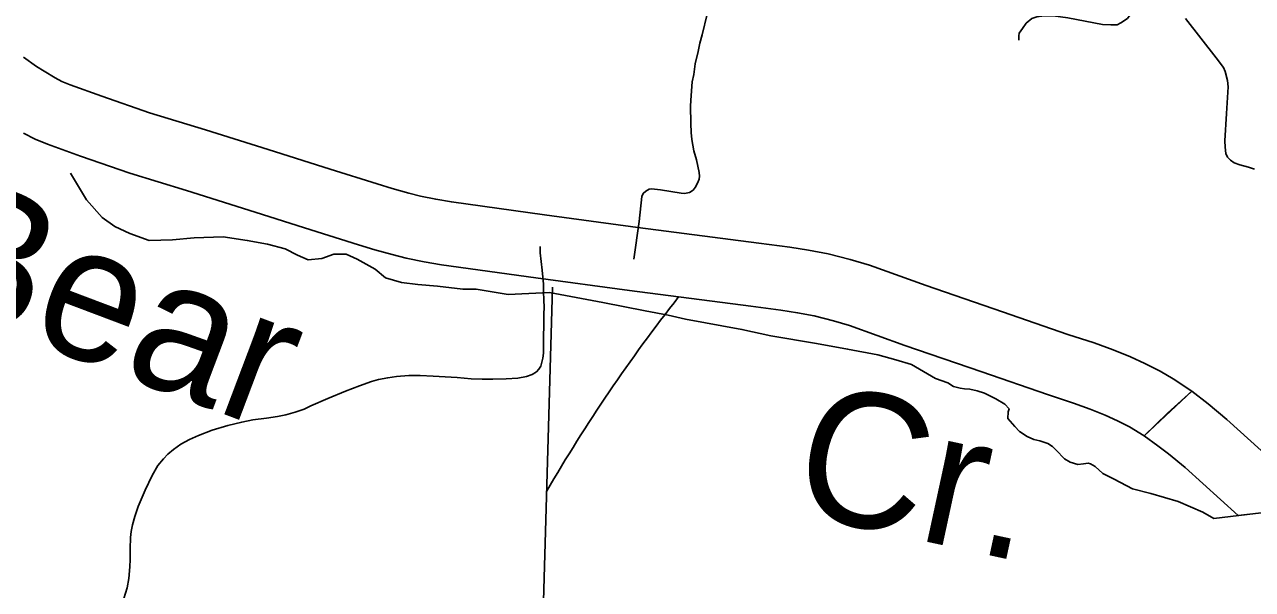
# Model space of a CAD drawing. Extents: x 653372 to 905732, y 627442 to 787275.
# Drawn here: x 707761 to 712584, y 734048 to 736268 of the extents above; entities that cross this region are included whole.
import ezdxf

# ---------------------------------------------------------------- set-up
doc = ezdxf.new("R2010")
doc.units = 0
for name, color, linetype in [('10', 7, 'Continuous'), ('31', 7, 'Continuous'), ('32', 7, 'Continuous'), ('35', 7, 'Continuous'), ('46', 7, 'Continuous'), ('6', 7, 'Continuous'), ('63', 7, 'Continuous')]:
    doc.layers.add(name, color=color, linetype=linetype)

msp = doc.modelspace()

# ---------------------------------------------------------------- linework, layer by layer
at = {"layer": '10'}
for points in [[(707757, 736139.9), (707807.3, 736103.8), (707837.2, 736085.6), (707880.5, 736059.1), (707907.1, 736045.1), (707940.2, 736031.8), (708064.9, 735986.6), (708251.4, 735921.7), (708471.3, 735854.6), (708717.3, 735777.4), (708960.8, 735699.8), (709145.5, 735641.9), (709205.4, 735623.8), (709269.7, 735606.2), (709315.9, 735594), (709376.2, 735582), (709437.7, 735571.4), (709802.8, 735520.2), (710170.3, 735470.3), (710645.4, 735409.1), (710766.7, 735393.5), (710839.9, 735382.3), (710916.9, 735367.3), (711004, 735345.4), (711079.6, 735322.9), (711301.8, 735243.4), (711602.4, 735139.6), (711859, 735050.7), (711961.9, 735017), (712036.9, 734990.4), (712105.5, 734961.8), (712161.6, 734936.3), (712221.1, 734906.1), (712272, 734875.8), (712346, 734827.5)], [(712346, 734827.5), (712250.4, 734740.6), (712158.6, 734652.4), (712100.6, 734686.9), (712053.3, 734710.9), (712005.6, 734732.6), (711947, 734757), (711881.1, 734780.4), (711779.2, 734813.8), (711520.7, 734903.3), (711218.9, 735007.5), (711001.7, 735085.3), (710937.8, 735104.3), (710862.6, 735123.2), (710797.1, 735135.9), (710731.9, 735145.9), (710613.4, 735161.2), (710137.5, 735222.5), (709768.7, 735272.6), (709399, 735324.3), (709330.6, 735336.2), (709259.5, 735350.3), (709204.8, 735364.8), (709136.3, 735383.5), (709071.9, 735403), (708885.4, 735461.4), (708641.9, 735539.1), (708397.4, 735615.8), (708173.9, 735684), (707981.2, 735751), (707851, 735798.2), (707802, 735817.9), (707756.9, 735841.6)], [(712346, 734827.5), (712158.6, 734652.4), (712212.5, 734612.5), (712254.5, 734581.3), (712319.4, 734527.1), (712528.1, 734338.5)], [(712528.1, 734338.5), (712641.2, 734352.4), (712874.2, 734362.7), (712483.4, 734715.8), (712409.4, 734777.6), (712346, 734827.5)]]:
    msp.add_lwpolyline(points, dxfattribs=at)
at = {"layer": '31'}
for points in [[(710153.9, 735346.4), (710174.3, 735494.5), (710185.2, 735592), (710190.6, 735604.8), (710200.8, 735613.5), (710214, 735621.1), (710224, 735622.8), (710258.8, 735618.8), (710340.3, 735605.3), (710353.2, 735604.9), (710373.3, 735608.3), (710386.5, 735616.9), (710394.8, 735627.7), (710404.3, 735645.3), (710410.8, 735661.1), (710412.1, 735673.1), (710410.6, 735687.1), (710399.5, 735737.2), (710390.2, 735771.5), (710381.5, 735816.7), (710379.3, 735843.7), (710377.4, 735879.7), (710376.5, 735948.6), (710379.8, 735990.2), (710383.3, 736043), (710389.2, 736072.7), (710395.4, 736113.5), (710406.9, 736163), (710412.9, 736195.8), (710421.8, 736227.5), (710442.2, 736308.7)], [(712321.4, 736292.2), (712441, 736137.1), (712470.2, 736099), (712476.5, 736083.4), (712485.9, 736048.2), (712488.4, 736024.1), (712481.6, 735919)], [(712481.6, 735919), (712474.9, 735811.2), (712476.2, 735786.6), (712479.6, 735762), (712486.3, 735747.4), (712497.2, 735734.8), (712512.7, 735724.6), (712534, 735717.3), (712568.5, 735708.1), (712591.3, 735700.3)]]:
    msp.add_lwpolyline(points, dxfattribs=at)
at = {"layer": '32'}
msp.add_lwpolyline([(708151.2, 734012), (708163.3, 734054.8), (708170.4, 734091.8), (708174.1, 734137.3), (708175, 734166), (708175.1, 734208), (708176.4, 734252.3), (708179.5, 734276.2), (708185.1, 734302.4), (708194.4, 734334.5), (708207.6, 734373.7), (708234.1, 734437.7), (708261.6, 734496.2), (708283.8, 734535.1), (708306.8, 734562), (708323.5, 734580.1), (708345.6, 734598.4), (708374.4, 734619.1), (708408.6, 734637.8), (708444.4, 734653), (708497.2, 734673.6), (708559.8, 734692.1), (708614.1, 734706), (708656.9, 734714.3), (708711.7, 734721.7), (708754.5, 734728.2), (708787.1, 734735), (708823.3, 734744.7), (708859, 734756.8), (708885.2, 734769.2), (708952.6, 734798.4), (709021.8, 734828.1), (709075.8, 734848.7), (709123.1, 734865.3), (709150.9, 734872.8), (709187.7, 734880.1), (709221.4, 734885.7), (709269.7, 734889), (709315.3, 734889.5), (709366.1, 734886.1), (709460.1, 734880.9), (709515.7, 734876.2), (709558.8, 734874.4), (709600.8, 734874.9), (709653, 734876.3), (709698.2, 734878.6), (709732.6, 734884.7), (709754.4, 734893.1), (709771.5, 734903.3), (709780.2, 734913.3), (709788.4, 734926.2), (709793, 734941.1), (709796.5, 734956.6), (709799.5, 734976.3), (709799.5, 734997.3), (709801.1, 735129.6), (709802.2, 735158.1), (709801, 735184.7), (709799, 735219.5), (709799.3, 735247.7), (709793.7, 735303.2), (709786.2, 735371.2), (709785.7, 735396.4)], dxfattribs=at)
at = {"layer": '35'}
for points in [[(707940.7, 735684.7), (708003.7, 735579.5), (708065.1, 735510.1), (708115.7, 735474.2), (708174.5, 735447.2), (708250.4, 735419.8), (708341.8, 735422.4), (708426.8, 735430.4), (708540.7, 735433.6), (708635.6, 735420.2), (708714.6, 735405.9), (708784.2, 735386.6), (708832.5, 735362.6), (708874.3, 735344.1), (708928.7, 735349.1), (708975, 735366.3), (709024, 735366.1), (709067.1, 735346.3), (709137.4, 735307.1), (709178.7, 735272.7), (709241.7, 735255), (709305, 735246.4), (709382.9, 735240.1), (709481.8, 735227.9), (709534.4, 735229), (709660.9, 735207.9), (709823.3, 735214.9)], [(711338.3, 734877), (711244.6, 734932.1), (711183, 734951.2), (711112.6, 734970.5), (710993.7, 734993), (710872, 735014.6), (710691.5, 735045.2), (710578.6, 735070.3), (710357.4, 735110.5), (710288.3, 735126.1), (710198.4, 735143.4), (710032.2, 735176.5), (709823.3, 735214.9)], [(712595.3, 734346.4), (712431.9, 734327.1), (712388.9, 734352), (712291.7, 734394.1), (712184.3, 734425.1), (712112.1, 734443.7), (712041.3, 734482.2), (711995.6, 734504.1), (711966.6, 734530.8), (711947.7, 734542), (711939.2, 734544.9), (711920.6, 734542.1), (711898, 734539.5), (711867.8, 734548.4), (711845.1, 734561.6), (711813.3, 734595.6), (711798.6, 734610.6), (711780.4, 734621.7), (711748.2, 734632), (711725.3, 734638), (711699.1, 734649.3), (711668.6, 734669.4), (711650, 734688.5), (711622.5, 734719.8), (711624.1, 734746.5), (711627.7, 734758.3), (711611.1, 734776.7), (711575.9, 734797), (711531, 734819.5), (711502.1, 734829), (711473.2, 734835.1), (711452.7, 734837.1), (711436.2, 734838.9), (711409.3, 734846.3), (711387.2, 734859.6), (711338.3, 734877)]]:
    msp.add_lwpolyline(points, dxfattribs=at)
at = {"layer": '46'}
msp.add_lwpolyline([(712170.1, 736441.1), (712155.1, 736411.6), (712111.3, 736318), (712092.8, 736292.3), (712067.2, 736274.7), (712052.9, 736267.8), (712027.9, 736267.9), (711994.9, 736268.9), (711961.4, 736274.8), (711858.6, 736294.4), (711800.8, 736302.9), (711765.3, 736303.3), (711737, 736299.3), (711717.4, 736291.9), (711694.8, 736273.6), (711680.7, 736253.3), (711667.9, 736234.7), (711665.8, 736223.7), (711665.9, 736207.2)], dxfattribs=at)
at = {"layer": '6'}
msp.add_lwpolyline([(709834.2, 735235.6), (709785.5, 733544.5)], dxfattribs=at)
at = {"layer": '63'}
msp.add_arc((715411.8, 731192.2), 6470.7, 141.75484, 149.94631, dxfattribs=at)

# ---------------------------------------------------------------- texts
at = {"layer": '35'}
for s, rotation, p in [('Bear', 339.3089, (707324.4, 735197.8)), ('Cr.', 347.7855, (710760, 734353.6))]:
    msp.add_text(s, height=528, rotation=rotation, dxfattribs=at).set_placement(p)

doc.saveas('drawing.dxf')
